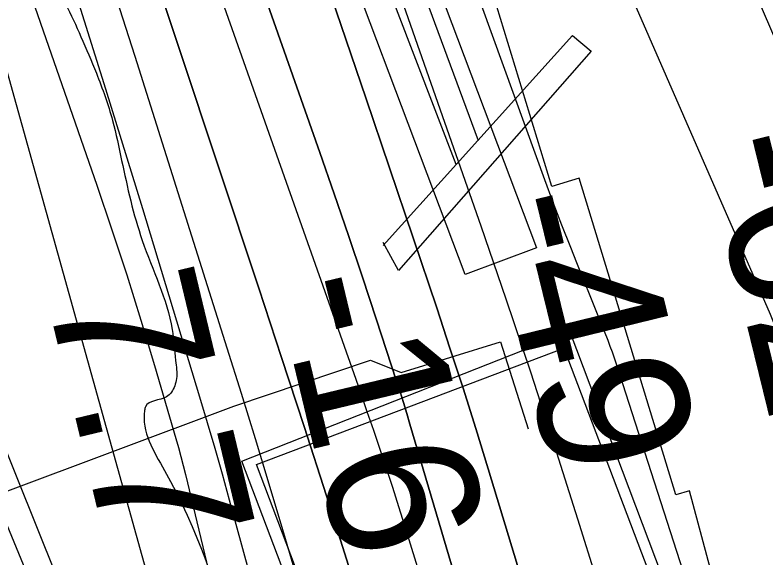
# Model space of a CAD drawing. Extents: x 3694830 to 3732949, y 415201 to 440970.
# Drawn here: x 3715462.8 to 3715796.7, y 429318.1 to 429559.7 of the extents above; entities that cross this region are included whole.
import ezdxf

# ---------------------------------------------------------------- set-up
doc = ezdxf.new("R2010")
doc.units = 0
for name, color, linetype in [('V-BLDG-OTLN', 7, 'Continuous'), ('V-CHAN-DOCK', 7, 'Continuous'), ('V-LEVE-TOET', 7, 'Continuous'), ('V-RIVR-EDGE', 7, 'Continuous'), ('V-RIVR-RANG', 7, 'Continuous'), ('V-RRAP-FSHR', 7, 'Continuous'), ('V-RRAP-RVMT', 7, 'Continuous'), ('V-SITE-STRC', 7, 'Continuous'), ('V-TOPO-DPTH', 7, 'Continuous'), ('V-TOPO-MAJR', 7, 'Continuous'), ('V-TOPO-MINR', 7, 'Continuous'), ('V-TOPO-WATR', 7, 'Continuous'), ('V-UTIL-LINE', 7, 'Continuous')]:
    doc.layers.add(name, color=color, linetype=linetype)

msp = doc.modelspace()

# ---------------------------------------------------------------- linework, layer by layer
at = {"layer": 'V-BLDG-OTLN'}
msp.add_lwpolyline([(3715706.86, 429411.44), (3715777.02, 429226.23), (3715640.28, 429174.43), (3715570.12, 429359.64)], close=True, dxfattribs=at)
at = {"layer": 'V-CHAN-DOCK'}
for points in [[(3715464.8, 429976.95), (3715407.53, 430128.01), (3715403.66, 430128), (3715403.63, 430137.32), (3715378.29, 430192.52), (3715374.05, 430192.51), (3715374.01, 430204.51), (3715385.12, 430204.54), (3715385.15, 430194.94), (3715410.36, 430140.02), (3715414.73, 430140.03), (3715414.77, 430129.37), (3715471.47, 429979.8), (3715493.68, 429989.3), (3715694.68, 429456.16), (3715662.91, 429444.18), (3715589.79, 429638.14), (3715355.38, 429549.76), (3715350.17, 429563.59), (3715582.25, 429651.09), (3715460.16, 429974.96), (3715464.8, 429976.95)], [(3715635.97, 429170.46), (3715563.62, 429361.13), (3715709.55, 429418.66), (3715782.77, 429224.47), (3715635.97, 429170.46)]]:
    msp.add_lwpolyline(points, dxfattribs=at)
at = {"layer": 'V-LEVE-TOET'}
msp.add_lwpolyline([(3715572.34, 429060.29), (3715556.72, 429096.78), (3715541.29, 429133.33), (3715526.03, 429169.96), (3715510.94, 429206.67), (3715496.04, 429243.44), (3715406.02, 429461.61), (3715390.31, 429501.16), (3715374.35, 429540.61), (3715358.13, 429579.95)], dxfattribs=at)
at = {"layer": 'V-RIVR-EDGE'}
for points in [[(3715240.57, 430232.44), (3715238.19, 430220.3), (3715234.13, 430215.06), (3715233.72, 430212.23), (3715236.5, 430192.81), (3715239.69, 430174.61), (3715242.11, 430174.2), (3715252.61, 430168.51), (3715261.49, 430160.8), (3715273.17, 430142.17), (3715291.26, 430099.27), (3715309.37, 430062.83), (3715322.66, 430040.15), (3715345.57, 429985.1), (3715359.22, 429945.03), (3715363.22, 429927.23), (3715363.2, 429919.14), (3715363.6, 429916.31), (3715375.72, 429912.24), (3715379.75, 429908.59), (3715383.37, 429900.49), (3715383.33, 429885.53), (3715384.93, 429876.23), (3715385.31, 429864.9), (3715388.11, 429855.19), (3715392.54, 429845.07), (3715393.33, 429837.39), (3715398.52, 429811.09), (3715402.09, 429784.39), (3715406.51, 429772.25), (3715414.58, 429765.36), (3715414.97, 429758.89), (3715422.57, 429727.33), (3715428.19, 429708.71), (3715444.24, 429660.96), (3715451.45, 429631.01), (3715456.66, 429611.59), (3715477.2, 429578.79), (3715492.09, 429550.04), (3715498.92, 429533.85), (3715506.15, 429512.8), (3715510.15, 429495)], [(3715510.15, 429495), (3715519.36, 429459.39), (3715532.61, 429419.73), (3715534.19, 429405.98), (3715534.58, 429397.89), (3715533.76, 429394.66), (3715530.11, 429389.82), (3715520.8, 429385.39), (3715520.39, 429383.77), (3715529.22, 429357.06), (3715587.05, 429194.77), (3715589.05, 429189.1), (3715589.84, 429179.8), (3715594.66, 429167.25), (3715599.49, 429156.73), (3715608.37, 429150.64), (3715608.35, 429143.77), (3715610.74, 429128.39), (3715615.55, 429112.21), (3715631.63, 429074.56), (3715650.12, 429029.23), (3715664.58, 428990.37), (3715673.78, 428948.29), (3715681.83, 428932.1), (3715694.71, 428908.61), (3715704.74, 428877.05), (3715710.73, 428847.51), (3715716.69, 428803.42), (3715725.11, 428773.48), (3715730.28, 428739.09), (3715736.62, 428685.3), (3715740.58, 428651.72), (3715742.56, 428635.14), (3715750.16, 428601.96), (3715756.17, 428579.3), (3715763.82, 428567.96), (3715770.28, 428560.67), (3715775.91, 428548.52), (3715779.49, 428526.27), (3715782.29, 428514.14), (3715787.12, 428503.61), (3715794.77, 428492.67), (3715802.44, 428486.59), (3715812.93, 428475.24), (3715818.15, 428463.1), (3715822.56, 428444.08), (3715822.92, 428427.1), (3715822.07, 428409.31), (3715816.37, 428393.55), (3715813.92, 428385.47), (3715810.23, 428364.85), (3715808.57, 428348.28), (3715810.13, 428326.04), (3715814.1, 428296.1), (3715814.88, 428282.35), (3715814.84, 428265.37), (3715813.98, 428246.36), (3715819.15, 428211.98), (3715825.53, 428176.78), (3715828.29, 428148.47), (3715834.3, 428123.39), (3715842.35, 428110.02), (3715849.61, 428100.3), (3715854.02, 428086.14), (3715854.78, 428064.7), (3715853.48, 428030.74), (3715846.1, 427990.72), (3715841.19, 427968.09), (3715841.16, 427956.36), (3715841.13, 427943.83), (3715851.56, 427910.24), (3715867.22, 427862.49), (3715873.62, 427835.78), (3715876, 427815.56), (3715875.96, 427799.38), (3715870.25, 427782.01), (3715868.6, 427769.48), (3715868.57, 427757.35), (3715873.74, 427722.96), (3715882.14, 427684.53), (3715885.3, 427654.6), (3715884.01, 427624.27), (3715879.45, 427578.59), (3715878.15, 427541.39), (3715878.85, 427496.5), (3715875.51, 427454.05), (3715874.59, 427412), (3715872.89, 427377.63), (3715869.55, 427336.4), (3715866.25, 427310.12), (3715865.8, 427291.52), (3715867.35, 427264.02), (3715873.35, 427234.48), (3715883.78, 427200.49), (3715895.01, 427166.5), (3715899.81, 427143.84), (3715900.16, 427120.79), (3715892.8, 427089.27), (3715886.69, 427071.09), (3715883.42, 427055.73), (3715883.37, 427037.94), (3715885.35, 427020.95), (3715899.82, 426986.14), (3715910.27, 426959.02), (3715917.08, 426933.53), (3715925.09, 426900.35), (3715927.85, 426873.65), (3715928.21, 426853.03), (3715928.09, 426806.53), (3715927.57, 426760.83), (3715929.53, 426734.14), (3715927.03, 426703.41), (3715921.69, 426671.48), (3715916.76, 426641.57), (3715917.11, 426618.52), (3715918.67, 426593.45), (3715921.42, 426562.3), (3715922.15, 426531.57), (3715931.69, 426461.59), (3715934.02, 426424.79), (3715934.76, 426396.48), (3715937.51, 426364.93), (3715941.4, 426303.86), (3715943.72, 426258.16), (3715946.06, 426222.98), (3715949.6, 426185.36), (3715954.66, 426102.86), (3715958.63, 426073.73), (3715967.38, 426016.69), (3715974.52, 425960.47), (3715974.86, 425934.18), (3715982.4, 425875.13), (3715987.96, 425832.66), (3715990.72, 425805.15), (3715996.34, 425788.56), (3716003.56, 425763.87), (3716005.53, 425745.27), (3716009.83, 425685.82), (3716014.99, 425646.17), (3716020.14, 425601.68), (3716024.06, 425552.74), (3716029.23, 425516.34), (3716032.8, 425488.43), (3716038.77, 425450.8), (3716039.92, 425423.3), (3716046.66, 425372.74), (3716051.05, 425349.28), (3716057.45, 425317.72), (3716059.8, 425289), (3716060.15, 425266.76), (3716063.71, 425234), (3716070.88, 425189.5), (3716078.08, 425159.56), (3716092.13, 425118.28), (3716107.39, 425074.17), (3716114.99, 425041.8), (3716120.59, 425016.31), (3716122.18, 425002.96), (3716126.07, 424943.91), (3716130, 424894.57), (3716131.17, 424880.01), (3716134.75, 424856.14), (3716142.69, 424795.06), (3716147.47, 424765.13), (3716151.85, 424739.64), (3716155.85, 424721.44), (3716163.09, 424703.22), (3716186.01, 424653.83), (3716195.65, 424627.12), (3716208.91, 424591.5), (3716230.22, 424544.14), (3716256.4, 424502.02), (3716274.11, 424469.22), (3716284.58, 424452.21), (3716301.1, 424424.67), (3716313.57, 424398.36), (3716323.6, 424368.01), (3716332.4, 424330.78), (3716336.38, 424302.87), (3716343.1, 424241.8), (3716348.26, 424202.96), (3716353.46, 424178.69), (3716357.47, 424163.31), (3716373.89, 424099.38), (3716379.45, 424058.53), (3716381.83, 424039.92), (3716383.82, 424027.78), (3716388.23, 424014.43), (3716400.65, 423964.66), (3716419.08, 423899.11), (3716425.48, 423869.57), (3716436.68, 423820.21), (3716441.86, 423786.64), (3716440.58, 423761.16), (3716435.27, 423741.36), (3716429.17, 423726.42), (3716425.12, 423722.79), (3716421.48, 423722.39), (3716417.84, 423723.61), (3716415.42, 423726.05), (3716420.3, 423737.76), (3716418.71, 423748.28), (3716417.12, 423757.18), (3716413.09, 423763.66), (3716404.2, 423765.7), (3716397.33, 423768.14), (3716386.42, 423771.41), (3716379.95, 423773.44), (3716373.08, 423775.08), (3716361.77, 423776.72), (3716353.67, 423774.72), (3716341.52, 423766.26), (3716329.34, 423744.86), (3716320.41, 423731.13), (3716311.83, 423697.19), (3716308.93, 423668.89), (3716306.42, 423653.26)]]:
    msp.add_spline(points, degree=3, dxfattribs=at)
at = {"layer": 'V-RRAP-FSHR'}
for points in [[(3715590.88, 429044.3), (3715510.59, 429237.53), (3715386.89, 429544), (3715293.98, 429778.27), (3715284.97, 429813.74), (3715219.35, 430068.64), (3715133.55, 430321.41), (3715095.71, 430391.74), (3714970.77, 430644.98), (3714789.05, 431017.39), (3714473.52, 431710.67), (3714534.18, 431739.73), (3714507.16, 431804.11), (3714437.43, 431808.65), (3714343.39, 431985.9), (3714094.81, 432435.24), (3713885.74, 432801.47), (3713772.55, 432990.13), (3713628.25, 433189.55), (3713470.98, 433415.91), (3713309.94, 433651.66), (3713049.09, 434012.47), (3712897.92, 434224.12), (3712648.57, 434533.45)], [(3714934.28, 430879.36), (3715310.78, 430066.42), (3715565.7, 429152.28), (3715743.65, 427937.51), (3715907.84, 426518.24), (3715968.15, 425803.52), (3716063.27, 425015.11), (3716110.19, 424867.16), (3716274.4, 424282.95), (3716360.42, 423797.38)]]:
    msp.add_lwpolyline(points, dxfattribs=at)
at = {"layer": 'V-RRAP-RVMT'}
for points in [[(3715762.75, 429347.93), (3715756.7, 429346.15), (3715713.58, 429487.17), (3715701.44, 429483.43), (3715659.02, 429622.35), (3715654.31, 429620.89), (3715610.86, 429763.31), (3715602.94, 429760.92), (3715562.1, 429894.84), (3715546.96, 429890.24), (3715505.61, 430025.81), (3715487.4, 430020.23), (3715444.39, 430161.34), (3715424.56, 430155.39), (3715404.17, 430222.21)], [(3715785.93, 429198.58), (3715779.98, 429223.1), (3715795.2, 429226.84), (3715762.75, 429347.93)]]:
    msp.add_lwpolyline(points, dxfattribs=at)
at = {"layer": 'V-SITE-STRC'}
for points in [[(3715658.99, 429493.17), (3715524.05, 429844.8), (3715539.23, 429854.4), (3715668.71, 429503.93)], [(3715626.44, 429457.08), (3715710.74, 429550.53), (3715718.99, 429543.61), (3715633.3, 429446.04), (3715626.44, 429458.46)]]:
    msp.add_lwpolyline(points, dxfattribs=at)
at = {"layer": 'V-TOPO-DPTH'}
for points in [[(3715379.07, 430216.81), (3715530.49, 429780.81), (3715552.76, 429716.41), (3715574.91, 429651.96), (3715596.89, 429587.46), (3715618.74, 429522.91), (3715650.29, 429429.34), (3715656.2, 429411.52), (3715662.01, 429393.67), (3715667.65, 429375.76), (3715673.18, 429357.82), (3715720.93, 429200.39), (3715749.66, 429103.54), (3715777.6, 429006.47), (3715804.35, 428909.06), (3715830.3, 428811.43), (3715904.96, 428523.58), (3715912.83, 428492.56), (3715920.49, 428461.48), (3715927.82, 428430.33)], [(3715927.82, 428430.33), (3715920.49, 428461.48), (3715912.83, 428492.56), (3715904.96, 428523.58), (3715830.3, 428811.43), (3715804.35, 428909.06), (3715777.6, 429006.47), (3715749.66, 429103.54), (3715720.93, 429200.39), (3715673.18, 429357.82), (3715667.65, 429375.76), (3715662.01, 429393.67), (3715656.2, 429411.52), (3715650.29, 429429.34), (3715618.74, 429522.91), (3715596.89, 429587.46), (3715574.91, 429651.96), (3715552.76, 429716.41), (3715530.49, 429780.81), (3715379.07, 430216.81)], [(3715279.13, 430197.38), (3715451.56, 429685.77), (3715469.11, 429632.91), (3715486.32, 429579.94), (3715503.05, 429526.82), (3715519.45, 429473.59), (3715544.85, 429389.77), (3715548.26, 429378.36), (3715551.61, 429366.93), (3715554.86, 429355.47), (3715558.05, 429343.99), (3715661.41, 428965.91), (3715685.34, 428878.08), (3715709.17, 428790.22), (3715732.85, 428702.32), (3715756.44, 428614.4), (3715792.04, 428481.21), (3715797.38, 428459.79), (3715802.23, 428438.26)], [(3715414.35, 430196.91), (3715471.05, 430034.72), (3715505.63, 429935.82), (3715540.19, 429836.92), (3715574.76, 429738.02), (3715609.33, 429639.12), (3715669.86, 429465.89), (3715681.02, 429433.43), (3715691.95, 429400.9), (3715702.54, 429368.25), (3715712.91, 429335.53), (3715721.31, 429308.56), (3715735.52, 429262.24), (3715749.48, 429215.85), (3715763.07, 429169.35), (3715776.4, 429122.77), (3715909.39, 428651.06)], [(3715414.35, 430196.91), (3715471.05, 430034.72), (3715505.63, 429935.82), (3715540.19, 429836.92), (3715574.76, 429738.02), (3715609.33, 429639.12), (3715669.86, 429465.89), (3715681.02, 429433.43), (3715691.95, 429400.9), (3715702.54, 429368.25), (3715712.91, 429335.53), (3715721.31, 429308.56), (3715735.52, 429262.24), (3715749.48, 429215.85), (3715763.07, 429169.35), (3715776.4, 429122.77), (3715909.39, 428651.06)], [(3715689.02, 429071.54), (3715672.42, 429122.27), (3715655.96, 429173.05), (3715639.71, 429223.89), (3715623.6, 429274.78), (3715611.03, 429314.79), (3715601.24, 429345.68), (3715591.35, 429376.54), (3715581.32, 429407.36), (3715571.18, 429438.14), (3715500.47, 429651.14), (3715469.06, 429745), (3715437.34, 429838.75), (3715405.18, 429932.35), (3715372.71, 430025.84), (3715320.9, 430173.9)], [(3715689.02, 429071.54), (3715672.42, 429122.27), (3715655.96, 429173.05), (3715639.71, 429223.89), (3715623.6, 429274.78), (3715611.03, 429314.79), (3715601.24, 429345.68), (3715591.35, 429376.54), (3715581.32, 429407.36), (3715571.18, 429438.14), (3715500.47, 429651.14), (3715469.06, 429745), (3715437.34, 429838.75), (3715405.18, 429932.35), (3715372.71, 430025.84), (3715320.9, 430173.9)], [(3715379.26, 430116.68), (3715391.77, 430082.26), (3715404.16, 430047.79), (3715416.46, 430013.29), (3715491.02, 429802.87), (3715511.14, 429746.03), (3715531.23, 429689.18), (3715551.27, 429632.31), (3715571.28, 429575.43), (3715598.29, 429498.56), (3715604.71, 429480.08), (3715611.05, 429461.58), (3715617.27, 429443.04), (3715623.41, 429424.46), (3715632.44, 429396.83), (3715633.98, 429392.05), (3715635.49, 429387.26), (3715636.97, 429382.45), (3715638.41, 429377.64), (3715757.53, 428975.02)], [(3715757.53, 428975.02), (3715638.41, 429377.64), (3715636.97, 429382.45), (3715635.49, 429387.26), (3715633.98, 429392.05), (3715632.44, 429396.83), (3715623.41, 429424.46), (3715617.27, 429443.04), (3715611.05, 429461.58), (3715604.71, 429480.08), (3715598.29, 429498.56), (3715571.28, 429575.43), (3715551.27, 429632.31), (3715531.23, 429689.18), (3715511.14, 429746.03), (3715491.02, 429802.87), (3715416.46, 430013.29), (3715404.16, 430047.79), (3715391.77, 430082.26), (3715379.26, 430116.68)]]:
    msp.add_lwpolyline(points, dxfattribs=at)
at = {"layer": 'V-TOPO-MAJR'}
msp.add_lwpolyline([(3715467.23, 430127.5), (3715486.74, 430072.26), (3715506.36, 430017.04), (3715526.14, 429961.89), (3715546.01, 429906.76), (3715694.51, 429496.71), (3715698.23, 429486.59), (3715702, 429476.48), (3715705.86, 429466.41), (3715709.78, 429456.37), (3715712.46, 429449.6), (3715715.09, 429442.95), (3715717.74, 429436.31), (3715720.39, 429429.68), (3715723.06, 429423.05), (3715726.32, 429414.97), (3715727.34, 429412.37), (3715728.32, 429409.75), (3715729.24, 429407.12), (3715730.12, 429404.47), (3715833.16, 429084.37)], dxfattribs=at)
at = {"layer": 'V-TOPO-MINR'}
for points in [[(3715178.56, 430308.18), (3715364.05, 429850.74), (3715390.65, 429783.66), (3715416.56, 429716.32), (3715441.42, 429648.59), (3715465.6, 429580.6), (3715499.09, 429484.06), (3715505.85, 429464.1), (3715512.42, 429444.07), (3715518.7, 429423.95), (3715524.78, 429403.77), (3715534.32, 429371.24), (3715535.45, 429367.27), (3715536.54, 429363.28), (3715537.58, 429359.28), (3715538.57, 429355.27), (3715760.09, 428429.99), (3715808.94, 427726.87), (3715810.39, 427705.98), (3715811.84, 427685.09), (3715813.3, 427664.2), (3715814.76, 427643.31), (3715823.16, 427523.15)], [(3715379.07, 430216.81), (3715530.49, 429780.81), (3715552.76, 429716.41), (3715574.91, 429651.96), (3715596.89, 429587.46), (3715618.74, 429522.91), (3715650.29, 429429.34), (3715656.2, 429411.52), (3715662.01, 429393.67), (3715667.65, 429375.76), (3715673.18, 429357.82), (3715720.93, 429200.39), (3715749.66, 429103.54), (3715777.6, 429006.47), (3715804.35, 428909.06), (3715830.3, 428811.43), (3715904.96, 428523.58), (3715912.83, 428492.56), (3715920.49, 428461.48), (3715927.82, 428430.33)], [(3715414.35, 430196.91), (3715471.05, 430034.72), (3715505.63, 429935.82), (3715540.19, 429836.92), (3715574.76, 429738.02), (3715609.33, 429639.12), (3715669.86, 429465.89), (3715681.02, 429433.43), (3715691.95, 429400.9), (3715702.54, 429368.25), (3715712.91, 429335.53), (3715721.31, 429308.56), (3715735.52, 429262.24), (3715749.48, 429215.85), (3715763.07, 429169.35), (3715776.4, 429122.77), (3715909.39, 428651.06)], [(3715522.47, 430194.67), (3715861.27, 429408.71), (3715943.17, 429144.9), (3715960.97, 429091.39), (3715980.19, 429038.41), (3716001.54, 428986.26), (3716024.29, 428934.66), (3716052.37, 428874.31), (3716062.41, 428853.42), (3716072.79, 428832.7), (3716083.67, 428812.25), (3716094.89, 428791.97), (3716105.78, 428771.56), (3716115.9, 428750.79), (3716124.86, 428729.5), (3716133.05, 428707.86), (3716183.85, 428561.57), (3716191.56, 428538.91), (3716199.09, 428516.19), (3716206.33, 428493.38), (3716743.13, 427596.23)], [(3715299.62, 430185.78), (3715404.4, 429880.23), (3715433.02, 429795.77), (3715461.22, 429711.16), (3715488.81, 429626.36), (3715515.98, 429541.41), (3715556.97, 429411.64), (3715563.28, 429391.46), (3715569.51, 429371.26), (3715575.63, 429351.02), (3715581.68, 429330.77), (3715625.08, 429183.8), (3715653.51, 429090.28)], [(3715320.9, 430173.9), (3715372.71, 430025.84), (3715405.18, 429932.35), (3715437.34, 429838.75), (3715469.06, 429745), (3715500.47, 429651.14), (3715571.18, 429438.14), (3715581.32, 429407.36), (3715591.35, 429376.54), (3715601.24, 429345.68), (3715611.03, 429314.79), (3715623.6, 429274.78), (3715639.71, 429223.89), (3715655.96, 429173.05), (3715672.42, 429122.27), (3715689.02, 429071.54)], [(3715343.34, 430161.63), (3715369.2, 430089.56), (3715391.86, 430026.26), (3715414.45, 429962.93), (3715436.95, 429899.57), (3715459.38, 429836.19), (3715613.37, 429400.15), (3715616.33, 429391.74), (3715619.26, 429383.32), (3715622.16, 429374.89), (3715625.03, 429366.46), (3715627.86, 429358.01), (3715630.63, 429349.54), (3715633.33, 429341.04), (3715635.97, 429332.53), (3715640.94, 429316.27), (3715646, 429299.61), (3715651.04, 429282.95), (3715656.03, 429266.27), (3715660.99, 429249.57), (3715785.86, 428827.18)], [(3715493.06, 430137.89), (3715503.31, 430110.59), (3715513.77, 430083.36), (3715524.52, 430056.26), (3715535.48, 430029.24), (3715798.58, 429426.63), (3715807.9, 429403.49), (3715816.83, 429380.2), (3715825.16, 429356.68), (3715833.1, 429333.04), (3715840.43, 429309.2), (3715847.36, 429285.23), (3715897.47, 429103.2), (3715919.41, 429024.48)], [(3715379.26, 430116.68), (3715391.77, 430082.26), (3715404.16, 430047.79), (3715416.46, 430013.29), (3715491.02, 429802.87), (3715511.14, 429746.03), (3715531.23, 429689.18), (3715551.27, 429632.31), (3715571.28, 429575.43), (3715598.29, 429498.56), (3715604.71, 429480.08), (3715611.05, 429461.58), (3715617.27, 429443.04), (3715623.41, 429424.46), (3715632.44, 429396.83), (3715633.98, 429392.05), (3715635.49, 429387.26), (3715636.97, 429382.45), (3715638.41, 429377.64), (3715757.53, 428975.02)]]:
    msp.add_lwpolyline(points, dxfattribs=at)
at = {"layer": 'V-TOPO-WATR'}
msp.add_lwpolyline([(3715279.13, 430197.38), (3715451.56, 429685.77), (3715469.11, 429632.91), (3715486.32, 429579.94), (3715503.05, 429526.82), (3715519.45, 429473.59), (3715544.85, 429389.77), (3715548.26, 429378.36), (3715551.61, 429366.93), (3715554.86, 429355.47), (3715558.05, 429343.99), (3715661.41, 428965.91), (3715685.34, 428878.08), (3715709.17, 428790.22), (3715732.85, 428702.32), (3715756.44, 428614.4), (3715792.04, 428481.21), (3715797.38, 428459.79), (3715802.23, 428438.26)], dxfattribs=at)
at = {"layer": 'V-UTIL-LINE'}
msp.add_lwpolyline([(3714351.56, 428574.47), (3714603.36, 428670.51), (3714611.63, 428670.48), (3714675.07, 428695.11), (3714675.07, 428695.11), (3715035.04, 428834.63), (3715041.94, 428835.99), (3715400.52, 428974.13), (3715366.36, 429072.05), (3715369.13, 429077.55), (3715429.81, 429100.8), (3715354.56, 429288.38), (3715351.86, 429307.67), (3715560.11, 429385.62), (3715620.79, 429406.12), (3715634.55, 429400.57), (3715678.67, 429414.22), (3715690.96, 429375.61)], dxfattribs=at)

# ---------------------------------------------------------------- texts
at = {"layer": 'V-RIVR-RANG'}
for s, rotation, p in [('-62', 283.7673, (3715768.35, 429502.71)), ('-49', 283.7673, (3715671.86, 429476.33)), ('7.7', 283.4883, (3715476.1, 429436.65)), ('-16', 283.4883, (3715578.14, 429439.94))]:
    msp.add_text(s, height=67, rotation=rotation, dxfattribs=at).set_placement(p)

doc.saveas('drawing.dxf')
